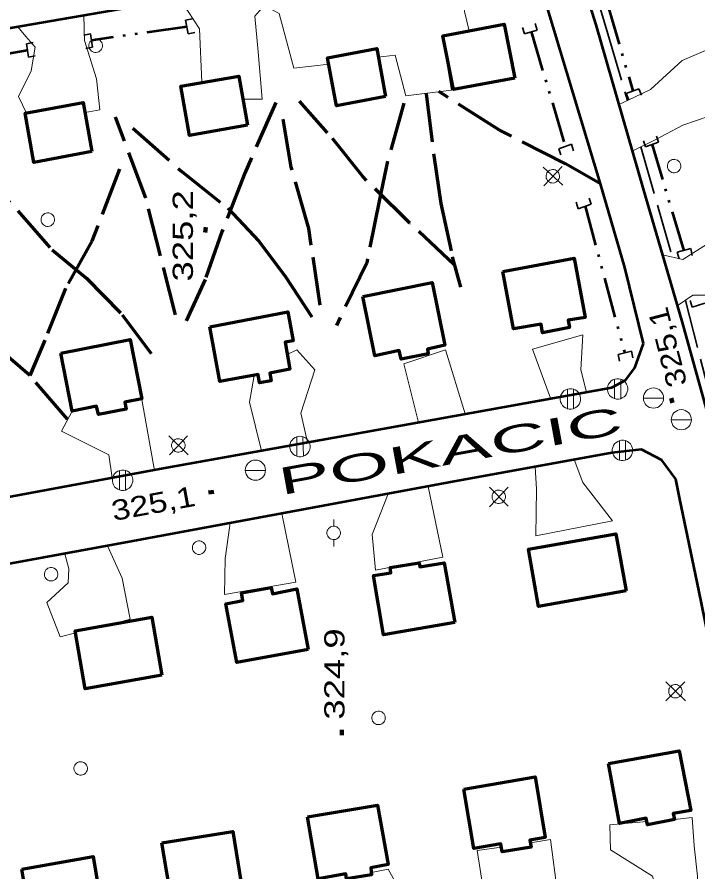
# Model space of a CAD drawing. Extents: x 240591 to 242335, y 5323482 to 5326937.
# Drawn here: x 241185.4 to 241286.5, y 5324850.8 to 5324977.7 of the extents above; entities that cross this region are included whole.
import ezdxf
from ezdxf.enums import TextEntityAlignment as Align

# ---------------------------------------------------------------- set-up
doc = ezdxf.new("R2010")
doc.units = 0
doc.header["$LTSCALE"] = 1.2
doc.linetypes.add('DASH_DOUBLE_DOT', pattern=[9.2, 5, -1.2, 0.3, -1.2, 0.3, -1.2])
doc.linetypes.add('LONG_DASHED', pattern=[7.5, 6, -1.5])
for name, color, linetype, lineweight in [('19', 7, 'Continuous', 13), ('21', 7, 'Continuous', 53), ('22', 7, 'LONG_DASHED', 70), ('26', 7, 'Continuous', 35), ('3', 7, 'Continuous', 140), ('31', 7, 'Continuous', 70), ('36', 7, 'Continuous', 13), ('4', 7, 'DASH_DOUBLE_DOT', 53)]:
    doc.layers.add(name, color=color, linetype=linetype, lineweight=lineweight)

msp = doc.modelspace()

# ---------------------------------------------------------------- linework, layer by layer
at = {"layer": '19'}
for points in [[(241252.2, 5324988.1), (241251.3, 5324982.5), (241251.8, 5324978.5), (241252.5, 5324975.6)], [(241212.8, 5324968), (241212.5, 5324975.9), (241210.8, 5324978.5), (241209.4, 5324980.4)], [(241231.7, 5324970.7), (241226.5, 5324970.1), (241224.3, 5324978.2), (241222.1, 5324979.4), (241220.7, 5324977.8), (241221.2, 5324972.5), (241221.8, 5324965.5), (241218.9, 5324965.5)], [(241195.3, 5324977.9), (241195.4, 5324974.2), (241197.2, 5324968.5), (241197.7, 5324963.9), (241195.5, 5324963.5)], [(241186.8, 5324963.4), (241185.6, 5324965.9), (241187.5, 5324969.7), (241188.1, 5324973.2), (241186.7, 5324974.8), (241185.5, 5324976.2)], [(241248.9, 5324973.3), (241248.8, 5324973.3), (241249.9, 5324966.8), (241243.1, 5324966), (241241.5, 5324972), (241239, 5324971.7)], [(241274.7, 5324964.7), (241276, 5324965.3), (241279.4, 5324966.9), (241284.1, 5324971.2), (241287.6, 5324972.7), (241290.3, 5324963.7), (241284.2, 5324961.6), (241280.2, 5324959.5), (241276.8, 5324957.8)], [(241281.2, 5324942.4), (241284.2, 5324941.7), (241288.8, 5324944.6), (241292.2, 5324947.9), (241294.4, 5324948.2), (241296.6, 5324939.3), (241288.5, 5324936.4), (241285.7, 5324936.4), (241283.4, 5324934.8)], [(241264.6, 5324921.1), (241261.9, 5324928.4), (241269.4, 5324930.5), (241269.1, 5324925.3), (241269.9, 5324922)], [(241225.5, 5324927.6), (241226.9, 5324928.3), (241229.6, 5324925.3), (241227.5, 5324918.9), (241228.5, 5324914.6)], [(241245, 5324917.5), (241242.8, 5324926.2), (241249, 5324928.3), (241251.9, 5324918.8)], [(241221.7, 5324913.3), (241219.9, 5324920.5), (241220.6, 5324924.5)], [(241201.4, 5324920.5), (241203.9, 5324920.9), (241205.8, 5324910.4)], [(241199.5, 5324909.3), (241199, 5324912.7), (241192, 5324916.2), (241193.6, 5324919.2)], [(241268.1, 5324912), (241269.4, 5324908.6), (241273.8, 5324902.9), (241262.4, 5324900.7), (241262.5, 5324907.6), (241262.3, 5324910.9)], [(241246.4, 5324908), (241248.6, 5324897.5), (241238.6, 5324895.6), (241238.1, 5324900.9), (241240.5, 5324906.9)], [(241224.7, 5324904), (241226.8, 5324893.8), (241216.2, 5324892), (241216.3, 5324897.3), (241217, 5324902.2), (241217, 5324902.6)], [(241198.8, 5324899.2), (241201, 5324894.4), (241202.2, 5324888.3), (241198.7, 5324887.4)], [(241194.1, 5324886.3), (241191.8, 5324885.7), (241189.8, 5324890.8), (241193, 5324893.7), (241193.1, 5324895.8), (241192.5, 5324898)], [(241280.7, 5324846.4), (241279.7, 5324850.2), (241273.5, 5324854.1), (241273.4, 5324857.8), (241278.9, 5324858.3)], [(241283, 5324858.6), (241285.6, 5324858.9), (241285.9, 5324854.7), (241286.4, 5324850.2), (241286.3, 5324847.4)], [(241261.6, 5324855.1), (241264.6, 5324855.6), (241265.6, 5324847.7), (241265, 5324846.1), (241265.3, 5324843.5)], [(241258.7, 5324842.3), (241257.8, 5324845.8), (241254.7, 5324847.7), (241253.7, 5324854), (241257.3, 5324854.5)], [(241238, 5324850.7), (241240.5, 5324851.2), (241241.7, 5324849), (241241.4, 5324844), (241242.3, 5324839.2)]]:
    msp.add_lwpolyline(points, dxfattribs=at)
at = {"layer": '21', "linetype": 'LONG_DASHED', "lineweight": 35}
for p, q in [((241278, 5324958.4), (241282.7, 5324942)), ((241284.6, 5324935.6), (241287.8, 5324923.3))]:
    msp.add_line(p, q, dxfattribs=at)
at = {"layer": '21'}
for points in [[(241238.1, 5325083.1), (241247.9, 5325052.6), (241255.2, 5325029), (241263.4, 5325001.7), (241271.3, 5324976.5), (241278.4, 5324952)], [(241272, 5324952.9), (241262, 5324986.1), (241258.6, 5324988.2), (241254.5, 5324988.5), (241240.4, 5324986.1), (241209.7, 5324980.4), (241177.2, 5324974.8), (241165.4, 5324972.4), (241158.8, 5324970.5), (241154.7, 5324968.9), (241151.8, 5324966.4), (241150.8, 5324963.5), (241150.6, 5324960.5), (241152.2, 5324953.1), (241155.9, 5324932.1)], [(241278.4, 5324929.2), (241275.6, 5324940.5), (241272, 5324952.9)], [(241278.4, 5324952), (241284, 5324932.7), (241288.6, 5324916.3), (241291.8, 5324901), (241296.1, 5324877.3), (241300.1, 5324853.8), (241303.6, 5324835.4)], [(241155.9, 5324932.1), (241160.6, 5324907.4), (241162.1, 5324904.9), (241164.3, 5324903.7), (241166.8, 5324903.4), (241175, 5324904.8), (241207.1, 5324910.7), (241234.4, 5324915.6), (241273.7, 5324922.7), (241275.7, 5324923.8), (241277.1, 5324925.6), (241278.4, 5324929.2)], [(241283.2, 5324909.1), (241281.1, 5324911.9), (241278.1, 5324913.5), (241273.7, 5324913), (241249.5, 5324908.6), (241202.6, 5324899.9), (241168.3, 5324893.6), (241166.2, 5324892), (241164.7, 5324890), (241164.1, 5324887.4), (241165.7, 5324879.2), (241174.6, 5324831.6), (241176.7, 5324829.5), (241178.9, 5324828.5), (241182.8, 5324828.5), (241200.3, 5324831.7), (241239.9, 5324838.8), (241289.9, 5324848.1), (241291.7, 5324849.9), (241292.5, 5324851.5), (241293.4, 5324855.4)], [(241293.4, 5324855.4), (241292.3, 5324863.5), (241289.9, 5324876.4), (241286.6, 5324892.6), (241283.8, 5324906.1), (241283.2, 5324909.1)]]:
    msp.add_lwpolyline(points, dxfattribs=at)
at = {"layer": '21', "linetype": 'LONG_DASHED', "lineweight": 35}
msp.add_lwpolyline([(241242.7, 5325068.9), (241245.3, 5325064.1), (241249.3, 5325052.4), (241254.4, 5325035.2), (241258.8, 5325022), (241263.3, 5325007.1), (241268.8, 5324989.4), (241273.1, 5324975.2), (241276, 5324965.3)], dxfattribs=at)
at = {"layer": '22'}
for points in [[(241246.1, 5324966.3), (241247.3, 5324956.8), (241248.3, 5324950), (241250, 5324942.1), (241251.2, 5324937.6)], [(241272, 5324952.9), (241266.8, 5324955.9), (241257, 5324960.9), (241248, 5324966.6)], [(241223.8, 5324965), (241219.2, 5324954.5), (241215.8, 5324945.8), (241213.3, 5324938.7), (241210.5, 5324932.6)], [(241250.3, 5324940.9), (241243.7, 5324947.1), (241236.7, 5324954), (241231.5, 5324960.5), (241227.3, 5324965.2)], [(241242.8, 5324964.9), (241240.4, 5324956.3), (241239.2, 5324950.6), (241237.3, 5324941.2), (241232.8, 5324931.9)], [(241230.4, 5324934.9), (241228.7, 5324946.3), (241226.1, 5324955.4), (241224.7, 5324963.6)], [(241208.9, 5324933.5), (241204.5, 5324950.8), (241200, 5324962.8)], [(241202.6, 5324961.2), (241209.9, 5324954.7), (241216.7, 5324949.3), (241221.3, 5324944.4), (241225.2, 5324939.2), (241229.2, 5324933.1)], [(241179.4, 5324955.4), (241185.5, 5324948.9), (241190.6, 5324943.1), (241195.7, 5324938.9), (241201, 5324933.5), (241205.6, 5324927.3)], [(241200.6, 5324955.1), (241196.5, 5324944.4), (241192.6, 5324937.4), (241189.5, 5324929.7), (241187.3, 5324924.5)], [(241192.9, 5324918), (241192.9, 5324918), (241187.3, 5324924.5), (241178.6, 5324931.9), (241170.8, 5324938.5), (241162.8, 5324944.9)]]:
    msp.add_lwpolyline(points, dxfattribs=at)
at = {"layer": '26'}
for p, q in [((241210.4, 5324977.2), (241211.4, 5324977.4)), ((241210.8, 5324975.2), (241210.4, 5324977.2)), ((241260.7, 5324975.2), (241260.4, 5324976.1)), ((241262.6, 5324975.7), (241262.3, 5324976.7)), ((241196.3, 5324975.2), (241195.3, 5324975)), ((241196.3, 5324975.2), (241196.6, 5324973.2)), ((241210.8, 5324975.2), (241211.8, 5324975.4)), ((241262.6, 5324975.7), (241260.7, 5324975.2)), ((241186.8, 5324973.7), (241187.8, 5324973.9)), ((241187.1, 5324971.7), (241186.8, 5324973.7)), ((241196.6, 5324973.2), (241195.6, 5324973)), ((241187.1, 5324971.7), (241188.1, 5324971.9)), ((241275.8, 5324966.3), (241277.7, 5324967)), ((241277.7, 5324967), (241278.1, 5324966.1)), ((241275.8, 5324966.3), (241276.2, 5324965.4)), ((241278.7, 5324958.4), (241278.4, 5324959.3)), ((241280.6, 5324959.1), (241280.3, 5324960)), ((241265.8, 5324958.1), (241267.7, 5324958.8)), ((241265.8, 5324958.1), (241266.1, 5324957.2)), ((241267.7, 5324958.8), (241268, 5324957.8)), ((241280.6, 5324959.1), (241278.7, 5324958.4)), ((241270.6, 5324949.9), (241270.3, 5324950.8)), ((241268.7, 5324949.2), (241268.4, 5324950.2)), ((241270.6, 5324949.9), (241268.7, 5324949.2)), ((241283.4, 5324942.8), (241285.4, 5324943.3)), ((241285.4, 5324943.3), (241285.6, 5324942.3)), ((241283.4, 5324942.8), (241283.7, 5324941.8)), ((241285.6, 5324934.6), (241285.3, 5324935.6)), ((241287.5, 5324935.2), (241285.6, 5324934.6)), ((241274.6, 5324927.6), (241276.6, 5324928.1)), ((241274.6, 5324927.6), (241274.8, 5324926.6)), ((241276.6, 5324928.1), (241276.8, 5324927.1))]:
    msp.add_line(p, q, dxfattribs=at)
at = {"layer": '3'}
for p, q in [((241213.3, 5324945.7), (241213.4, 5324946.5)), ((241282.5, 5324921.1), (241282.7, 5324920.4)), ((241213.8, 5324907.1), (241214.6, 5324907.2)), ((241233.6, 5324871.1), (241233.6, 5324871.9))]:
    msp.add_line(p, q, dxfattribs=at)
at = {"layer": '31'}
for points in [[(241259.3, 5324968.6), (241250.2, 5324966.9), (241248.6, 5324974.9), (241257.7, 5324976.6)], [(241240.1, 5324965.9), (241232.8, 5324964.5), (241231.5, 5324971.6), (241238.8, 5324973)], [(241219.6, 5324961.6), (241211, 5324960.1), (241209.7, 5324967.4), (241218.3, 5324968.9)], [(241196.5, 5324957.7), (241187.9, 5324956.1), (241186.6, 5324963.4), (241195.2, 5324965)], [(241257.5, 5324939.9), (241268.1, 5324941.9), (241269.7, 5324933.1), (241267.2, 5324932.7), (241267.4, 5324931.6), (241263.4, 5324930.8), (241263.2, 5324932.1), (241259.1, 5324931.4)], [(241236.7, 5324936.2), (241247, 5324938.3), (241248.9, 5324929), (241246.3, 5324928.4), (241246.4, 5324927.7), (241242.4, 5324926.9), (241242.1, 5324928.2), (241238.5, 5324927.4)], [(241214, 5324931.7), (241225.6, 5324933.9), (241226.4, 5324929.6), (241225.2, 5324929.4), (241225.9, 5324925.4), (241222.9, 5324924.8), (241223.1, 5324923.7), (241221.4, 5324923.4), (241221.2, 5324924.6), (241215.5, 5324923.6)], [(241191.9, 5324927.8), (241202.2, 5324929.8), (241203.9, 5324921), (241201.4, 5324920.5), (241201.6, 5324919.5), (241197.5, 5324918.7), (241197.2, 5324919.9), (241193.6, 5324919.2)], [(241275.8, 5324892.5), (241262.8, 5324890.2), (241261.3, 5324898.7), (241274.3, 5324901)], [(241250.4, 5324887.8), (241239.8, 5324886), (241238.3, 5324894.8), (241240.9, 5324895.2), (241240.8, 5324896), (241245.1, 5324896.7), (241245.2, 5324896.1), (241248.8, 5324896.7)], [(241228.6, 5324883.8), (241218, 5324881.9), (241216.4, 5324890.6), (241218.9, 5324891.1), (241218.7, 5324892.2), (241223.1, 5324893), (241223.3, 5324892.1), (241226.9, 5324892.8)], [(241206.9, 5324880), (241195.5, 5324878), (241194, 5324886.6), (241205.4, 5324888.6)], [(241273.2, 5324866.9), (241283.7, 5324868.8), (241285.4, 5324859.9), (241282.8, 5324859.5), (241283, 5324858.6), (241279, 5324857.8), (241278.8, 5324858.8), (241274.8, 5324858)], [(241251.7, 5324863.1), (241262.3, 5324864.9), (241263.8, 5324855.9), (241261.5, 5324855.5), (241261.7, 5324854.5), (241257.4, 5324853.8), (241257.2, 5324855), (241253.2, 5324854.3)], [(241228.5, 5324859), (241238.9, 5324860.7), (241240.5, 5324851.9), (241237.9, 5324851.4), (241238, 5324850.4), (241234.3, 5324849.8), (241234.2, 5324850.5), (241230.1, 5324849.8)], [(241206.9, 5324855.1), (241217.4, 5324856.8), (241218.9, 5324847.6), (241216.5, 5324847.2), (241216.7, 5324846.5), (241212.4, 5324845.8), (241212.3, 5324846.7), (241208.4, 5324846)], [(241186.1, 5324851.2), (241196.7, 5324853.1), (241198.2, 5324844.1), (241195.4, 5324843.6), (241195.6, 5324842.6), (241191.6, 5324841.9), (241191.4, 5324843), (241187.6, 5324842.3)]]:
    msp.add_lwpolyline(points, close=True, dxfattribs=at)
at = {"layer": '36'}
for p, q in [((241263.6, 5324952.6), (241266.3, 5324955.5)), ((241266.4, 5324952.7), (241263.5, 5324955.4)), ((241274.1, 5324923.9), (241274.1, 5324921)), ((241275, 5324921.1), (241275, 5324923.9)), ((241267.1, 5324922.4), (241267.1, 5324919.5)), ((241268, 5324919.6), (241268, 5324922.5)), ((241278.4, 5324921.1), (241281.4, 5324921.1)), ((241282.5, 5324917.9), (241285.5, 5324917.9)), ((241210.8, 5324912.7), (241207.9, 5324915.5)), ((241210.7, 5324915.5), (241208, 5324912.7)), ((241226.9, 5324915.4), (241226.9, 5324912.5)), ((241227.9, 5324912.5), (241227.8, 5324915.4)), ((241274.8, 5324914.8), (241274.8, 5324911.9)), ((241275.7, 5324911.9), (241275.7, 5324914.8)), ((241200.6, 5324910.4), (241200.6, 5324907.5)), ((241201.5, 5324907.5), (241201.5, 5324910.4)), ((241219.3, 5324910.4), (241222.3, 5324910.4)), ((241258.3, 5324905.1), (241255.5, 5324907.9)), ((241258.3, 5324907.9), (241255.5, 5324905)), ((241232.4, 5324903.1), (241232.4, 5324902.1)), ((241232.4, 5324899.1), (241232.4, 5324900.1)), ((241284.6, 5324876.2), (241281.7, 5324879)), ((241284.5, 5324879), (241281.7, 5324876.2))]:
    msp.add_line(p, q, dxfattribs=at)
for centre in [(241279.859, 5324921.132), (241283.999, 5324917.912), (241220.779, 5324910.422)]:
    msp.add_circle(centre, 1.5, dxfattribs=at)
for centre, major_axis, ratio in [((241197.063, 5324973.42), (0.261, -0.965), 0.99964), ((241282.923, 5324955.55), (0.261, -0.965), 0.99964), ((241264.924, 5324954.037), (-0.261, 0.965), 0.99964), ((241189.953, 5324947.6), (0.261, -0.965), 0.99964), ((241274.535, 5324922.487), (-0.703, 1.345), 0.999959), ((241267.535, 5324921.007), (-0.703, 1.345), 0.999959), ((241209.332, 5324914.095), (-0.463, 0.886), 0.999959), ((241227.385, 5324913.937), (-0.703, 1.345), 0.999959), ((241275.265, 5324913.357), (-0.703, 1.345), 0.999959), ((241201.055, 5324908.937), (-0.703, 1.345), 0.999959), ((241256.892, 5324906.475), (-0.463, 0.886), 0.999959), ((241232.392, 5324901.119), (-0.463, 0.886), 0.999959), ((241212.41, 5324898.923), (-0.463, 0.886), 0.999959), ((241190.45, 5324894.983), (-0.463, 0.886), 0.999959), ((241283.122, 5324877.615), (-0.463, 0.886), 0.999959), ((241239.06, 5324873.663), (-0.463, 0.886), 0.999959), ((241194.84, 5324866.163), (-0.463, 0.886), 0.999959)]:
    msp.add_ellipse(centre, major_axis=major_axis, ratio=ratio, dxfattribs=at)
at = {"layer": '4'}
for p, q in [((241273.1, 5324979.4), (241276.8, 5324966.7)), ((241210.6, 5324976.2), (241196.4, 5324974.2)), ((241261.7, 5324975.5), (241266.8, 5324958.4)), ((241186.9, 5324972.7), (241169.9, 5324969.7)), ((241284.4, 5324943), (241279.7, 5324958.7)), ((241269.7, 5324949.6), (241275.6, 5324927.8))]:
    msp.add_line(p, q, dxfattribs=at)

# ---------------------------------------------------------------- texts
at = {"layer": '21', "width": 2.15}
msp.add_text('POKACIC', height=4, rotation=10.332, dxfattribs=at).set_placement((241224.6, 5324906.7))
at = {"layer": '3', "width": 1.35}
msp.add_text('325,2', height=3, rotation=90, dxfattribs=at).set_placement((241211.5, 5324945.2), align=Align.CENTER)
at = {"layer": '3'}
for s, rotation, width, p in [('325,1', 104.488, 1.2, (241284.9, 5324923.2)), ('324,9', 90, 1.35, (241234, 5324873.4))]:
    msp.add_text(s, height=3, rotation=rotation, dxfattribs=dict(at, width=width)).set_placement(p)
at = {"layer": '3', "width": 1.25}
msp.add_text('325,1', height=3, rotation=10.482, dxfattribs=at).set_placement((241212.054, 5324905.16), align=Align.RIGHT)

doc.saveas('drawing.dxf')
